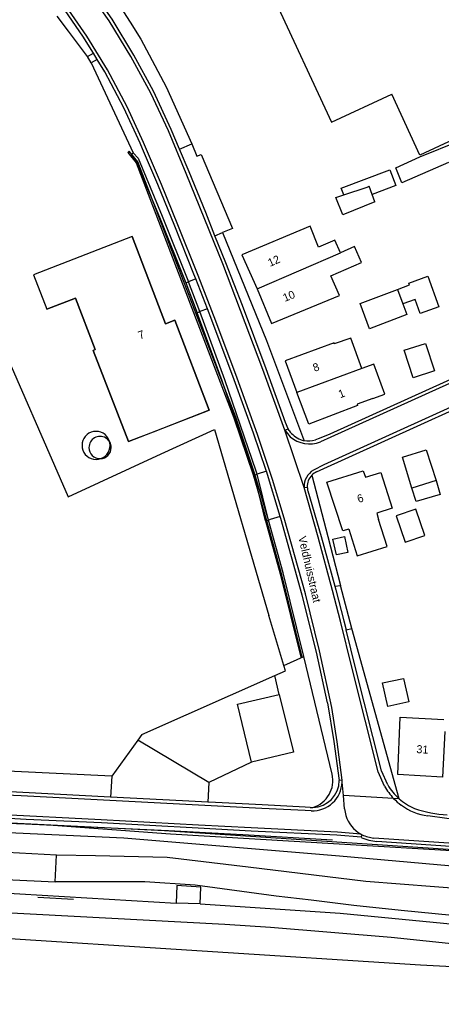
# Model space of a CAD drawing. Extents: x 194485 to 197793, y 468269 to 470822.
# Drawn here: x 195124 to 195187.3, y 469160.2 to 469309.2 of the extents above; entities that cross this region are included whole.
import ezdxf

# ---------------------------------------------------------------- set-up
doc = ezdxf.new("R2010")
doc.units = 0
for name, color, linetype in [('BGT begrenzing kruinlijn', 7, 'Continuous'), ('BGT grensvlak begroeid terreindeel', 7, 'Continuous'), ('BGT grensvlak gebouwinstallatie plus 1', 7, 'Continuous'), ('BGT grensvlak onbegroeid terreindeel', 7, 'Continuous'), ('BGT grensvlak ondersteunend wegdeel', 7, 'Continuous'), ('BGT grensvlak overig bouwwerk uitbreiding populatie', 7, 'Continuous'), ('BGT grensvlak pand op maaiveld', 7, 'Continuous'), ('BGT grensvlak pand op maaiveld LR', 7, 'Continuous'), ('BGT grensvlak scheiding', 7, 'Continuous'), ('BGT grensvlak wegdeel', 7, 'Continuous'), ('BGT lijnelement scheiding hek', 7, 'Continuous'), ('BGT lijnelement spoor trein', 7, 'Continuous'), ('BGT tekst huisnummerreeks', 7, 'Continuous'), ('BGT tekst openbare ruimte label weg', 7, 'Continuous'), ('GEM grensvlak beperking object', 7, 'Continuous')]:
    doc.layers.add(name, color=color, linetype=linetype)

msp = doc.modelspace()

# ---------------------------------------------------------------- linework, layer by layer
at = {"layer": 'BGT begrenzing kruinlijn'}
msp.add_lwpolyline([(195333.17, 469176.92), (195331.68, 469174.1), (195330.67, 469172.73), (195329.38, 469172.32), (195325.94, 469172.96), (195323.63, 469174.22), (195319.11, 469174.55), (195308.33, 469176.06), (195279.82, 469175.77), (195271.02, 469176.24), (195250.48, 469176.91), (195218.26, 469179.64), (195172.02, 469183.73), (195139.62, 469186.43), (195110.38, 469187.78), (195083.73, 469188.2), (195047.24, 469190.12), (195024.68, 469191.98), (195021.62, 469193.6)], dxfattribs=at)
at = {"layer": 'BGT grensvlak begroeid terreindeel'}
for p, q in [((195145.74, 469187.55), (195021.62, 469193.6)), ((195269.27, 469179.41), (195145.74, 469187.55))]:
    msp.add_line(p, q, dxfattribs=at)
at = {"layer": 'BGT grensvlak gebouwinstallatie plus 1'}
for p, q in [((195184.08, 469288.62), (195190.05, 469291.05)), ((195180.45, 469286.97), (195184.08, 469288.62)), ((195172.27, 469283.95), (195179.57, 469286.68)), ((195179.57, 469286.68), (195180.46, 469284.31)), ((195181.39, 469284.75), (195180.45, 469286.97)), ((195188.37, 469287.8), (195181.39, 469284.75)), ((195172.65, 469282.92), (195172.27, 469283.95)), ((195180.46, 469284.31), (195176.93, 469282.99)), ((195186.51, 469240.08), (195187.13, 469237.96)), ((195183.5, 469236.91), (195182.89, 469238.94)), ((195187.13, 469237.96), (195183.5, 469236.91))]:
    msp.add_line(p, q, dxfattribs=at)
at = {"layer": 'BGT grensvlak onbegroeid terreindeel'}
for p, q in [((195134.7, 469302.74), (195141.05, 469289.23)), ((195180.95, 469192.35), (195173.87, 469217.89)), ((195163.65, 469212.32), (195166.65, 469213.67)), ((195162.97, 469207.98), (195162.28, 469210.82)), ((195158.79, 469197.83), (195152.41, 469194.8)), ((195129.29, 469179.89), (195129.51, 469183.87))]:
    msp.add_line(p, q, dxfattribs=at)
for points in [[(195127.04, 469324.79), (195133.2, 469318.5), (195137.11, 469314.22), (195140.6, 469308.85), (195142.19, 469306.28), (195145.98, 469299.14), (195149.82, 469290.57)], [(195134.17, 469303.66), (195131.31, 469307.47), (195129.62, 469309.72)], [(195154.46, 469277.27), (195161.05, 469261.09), (195166.61, 469246.28), (195166.69, 469246.06)], [(195167.87, 469240.88), (195170.26, 469231.67), (195172.17, 469224.32)], [(195129.51, 469183.87), (195101.67, 469185.39), (195101.34, 469179.35)], [(195336.26, 469171.07), (195334.6, 469169.94), (195330.96, 469168.94), (195324.39, 469169.84), (195306.28, 469173.3), (195285.39, 469172.29), (195266.49, 469172.21), (195242.61, 469173.69), (195217.64, 469175.65), (195191.44, 469178.72), (195175.95, 469179.92), (195158.29, 469182.07), (195146.14, 469183.55), (195135.37, 469183.77), (195129.51, 469183.87)], [(195113.28, 469178.7), (195113.37, 469180.65), (195129.29, 469179.89)], [(195336.11, 469161.69), (195318.89, 469162.6), (195293.02, 469163.89), (195276.63, 469166.21), (195256.46, 469168.77), (195245.24, 469170.07), (195243.81, 469170.16), (195230.31, 469171.25), (195224.23, 469171.64), (195215.36, 469172.48), (195208.35, 469172.93), (195181.26, 469175.57), (195174.18, 469176.35), (195167.76, 469177.15), (195162.5, 469177.71), (195150.36, 469179.4), (195142.78, 469179.86), (195129.29, 469179.89)]]:
    msp.add_lwpolyline(points, dxfattribs=at)
for start, end in [(359.9829, 180.0171), (180.0171, 359.9829)]:
    msp.add_arc((195136.06, 469245.03), 1.67, start, end, dxfattribs=at)
at = {"layer": 'BGT grensvlak ondersteunend wegdeel'}
msp.add_line((195170.9, 469196.05), (195166.65, 469213.67), dxfattribs=at)
msp.add_arc((195166.81, 469195.07), 4.2, 286.3426, 13.5697, dxfattribs=at)
at = {"layer": 'BGT grensvlak overig bouwwerk uitbreiding populatie'}
for p, q in [((195178.48, 469209.71), (195181.61, 469210.4)), ((195179.27, 469206.18), (195178.48, 469209.71)), ((195181.61, 469210.4), (195182.4, 469206.88)), ((195182.4, 469206.88), (195179.27, 469206.18)), ((195151.11, 469176.57), (195147.47, 469176.68))]:
    msp.add_line(p, q, dxfattribs=at)
for points in [[(195172.74, 469231.66), (195173.24, 469229.28), (195171.54, 469228.92), (195171.03, 469231.3), (195172.74, 469231.66)], [(195151.11, 469176.57), (195151.21, 469179.08), (195147.6, 469179.33), (195147.47, 469176.68)]]:
    msp.add_lwpolyline(points, dxfattribs=at)
at = {"layer": 'BGT grensvlak pand op maaiveld'}
for p, q in [((195162.14, 469312.46), (195170.8, 469293.82)), ((195170.8, 469293.82), (195179.85, 469298.02)), ((195177.34, 469281.88), (195176.93, 469282.99)), ((195152.44, 469250.62), (195144.01, 469247.35)), ((195145.23, 469244.06), (195153.22, 469247.75)), ((195153.22, 469247.75), (195161.41, 469219.84)), ((195182.89, 469238.94), (195181.45, 469243.57)), ((195186.51, 469240.08), (195182.89, 469238.94)), ((195183.48, 469235.8), (195180.52, 469234.79)), ((195180.52, 469234.79), (195181.86, 469230.84)), ((195184.82, 469231.84), (195183.48, 469235.8)), ((195181.86, 469230.84), (195184.82, 469231.84)), ((195163.65, 469212.32), (195161.41, 469219.84)), ((195142.34, 469202), (195162.28, 469210.82)), ((195156.68, 469206.54), (195162.97, 469207.98)), ((195158.79, 469197.83), (195156.68, 469206.54)), ((195181.13, 469204.57), (195187.68, 469204.24)), ((195142.34, 469202), (195141.71, 469201.13)), ((195141.71, 469201.13), (195137.8, 469195.72))]:
    msp.add_line(p, q, dxfattribs=at)
for points in [[(195193.76, 469292.56), (195193.44, 469293.24), (195184.09, 469288.9), (195179.85, 469298.02)], [(195172.65, 469282.92), (195176.15, 469284.07), (195176.47, 469284.21)], [(195176.93, 469282.99), (195176.92, 469283), (195176.47, 469284.21)], [(195177.34, 469281.88), (195172.51, 469279.95), (195171.48, 469282.54), (195172.65, 469282.92)], [(195168.88, 469275.08), (195167.61, 469278.23), (195157.36, 469273.94), (195159.63, 469268.85)], [(195140.9, 469276.66), (195126.05, 469270.92), (195128.07, 469265.76)], [(195140.9, 469276.66), (195145.88, 469263.59), (195147.28, 469264.15), (195152.44, 469250.62)], [(195172.14, 469274.22), (195171.29, 469276.14), (195168.88, 469275.08)], [(195170.72, 469270.76), (195175.31, 469272.79), (195174.26, 469275.16), (195172.14, 469274.22)], [(195159.63, 469268.85), (195161.78, 469263.62), (195172.01, 469267.85), (195170.72, 469270.76)], [(195180.7, 469268.75), (195182.52, 469269.44), (195182.43, 469269.68), (195185.26, 469270.71), (195186.93, 469266.12), (195184.15, 469265.11), (195183.35, 469267.25), (195181.52, 469266.57)], [(195181.52, 469266.57), (195182.12, 469264.97), (195176.53, 469262.83), (195175.12, 469266.65), (195180.7, 469268.75)], [(195144.01, 469247.35), (195140.3, 469245.91), (195135.03, 469259.59), (195135.32, 469259.71), (195132.38, 469267.45), (195128.07, 469265.76)], [(195120.26, 469262.72), (195131.24, 469237.62), (195145.23, 469244.06)], [(195175.35, 469256.88), (195173.72, 469261.43), (195171.22, 469260.56), (195171.19, 469260.71), (195163.84, 469258.05), (195165.62, 469253.29)], [(195183.07, 469255.49), (195181.73, 469259.61), (195184.94, 469260.65), (195186.28, 469256.53), (195183.07, 469255.49)], [(195177.04, 469252.36), (195178.84, 469253.04), (195177.15, 469257.55), (195175.35, 469256.88)], [(195177.04, 469252.36), (195174.66, 469251.53), (195174.71, 469251.34), (195167.4, 469248.53), (195165.62, 469253.29)], [(195181.45, 469243.57), (195185.02, 469244.7), (195186.51, 469240.08)], [(195170.12, 469239.81), (195175.56, 469241.54), (195175.9, 469240.57), (195178.22, 469241.26), (195179.94, 469235.91), (195177.62, 469235.16), (195177.89, 469234.21)], [(195173.41, 469232.8), (195172.5, 469232.51), (195170.12, 469239.81)], [(195173.41, 469232.8), (195174.68, 469228.78), (195179.16, 469230.19), (195177.89, 469234.21)], [(195162.28, 469210.82), (195163.88, 469211.53), (195163.65, 469212.32)], [(195162.97, 469207.98), (195165.08, 469199.34), (195158.79, 469197.83)], [(195187.82, 469202.45), (195187.46, 469195.57), (195180.77, 469195.96), (195181.13, 469204.57)], [(195137.8, 469195.72), (195093.93, 469197.81), (195089.94, 469196.18), (195088.58, 469196.25)]]:
    msp.add_lwpolyline(points, dxfattribs=at)
at = {"layer": 'BGT grensvlak pand op maaiveld LR'}
for p, q in [((195159.63, 469268.85), (195172.14, 469274.22)), ((195180.7, 469268.75), (195181.52, 469266.57)), ((195175.35, 469256.88), (195165.62, 469253.29))]:
    msp.add_line(p, q, dxfattribs=at)
at = {"layer": 'BGT grensvlak scheiding'}
for p, q in [((195141.05, 469289.23), (195140.71, 469288.93)), ((195148.95, 469269.72), (195149.36, 469269.89)), ((195150.62, 469265.25), (195151.04, 469265.41)), ((195159.23, 469240.9), (195159.66, 469241.05)), ((195160.89, 469234.03), (195161.33, 469234.15)), ((195160.89, 469234.03), (195163.12, 469226.1)), ((195163.55, 469226.21), (195161.33, 469234.15)), ((195163.12, 469226.1), (195166.21, 469213.56)), ((195166.65, 469213.67), (195163.55, 469226.21)), ((195166.21, 469213.56), (195166.65, 469213.67))]:
    msp.add_line(p, q, dxfattribs=at)
for points in [[(195140.71, 469288.93), (195141.37, 469288.18), (195144.98, 469279.56), (195148.95, 469269.72)], [(195141.05, 469289.23), (195141.76, 469288.43), (195145.39, 469279.73), (195149.36, 469269.89)], [(195159.23, 469240.9), (195159.09, 469241.34), (195154.39, 469255.04), (195150.62, 469265.25)], [(195159.66, 469241.05), (195159.51, 469241.49), (195154.81, 469255.19), (195151.04, 469265.41)]]:
    msp.add_lwpolyline(points, dxfattribs=at)
at = {"layer": 'BGT grensvlak wegdeel'}
for p, q in [((195137.43, 469309.05), (195134.02, 469313.88)), ((195134.07, 469306.74), (195130.9, 469311.3)), ((195140.68, 469303.69), (195137.43, 469309.05)), ((195137.16, 469301.67), (195134.07, 469306.74)), ((195134.17, 469303.66), (195135.05, 469304.16)), ((195134.7, 469302.74), (195134.17, 469303.66)), ((195135.61, 469303.25), (195134.7, 469302.74)), ((195135.61, 469303.25), (195135.05, 469304.16)), ((195143.68, 469298.2), (195140.68, 469303.69)), ((195140.1, 469296.14), (195137.16, 469301.67)), ((195146.31, 469292.52), (195143.68, 469298.2)), ((195142.58, 469290.78), (195140.1, 469296.14)), ((195148.99, 469286.15), (195146.31, 469292.52)), ((195145.27, 469284.49), (195142.58, 469290.78)), ((195148, 469289.78), (195149.82, 469290.57)), ((195154.49, 469272.56), (195148.99, 469286.15)), ((195147.72, 469278.44), (195145.27, 469284.49)), ((195150.78, 469270.85), (195147.72, 469278.44)), ((195153.31, 469276.79), (195154.46, 469277.27)), ((195157.16, 469265.6), (195154.49, 469272.56)), ((195150.42, 469270.34), (195149.36, 469269.89)), ((195152.18, 469265.85), (195150.42, 469270.34)), ((195153.43, 469264), (195150.78, 469270.85)), ((195151.04, 469265.41), (195149.36, 469269.89)), ((195152.18, 469265.85), (195151.04, 469265.41)), ((195160.48, 469256.74), (195157.16, 469265.6)), ((195156.62, 469255.42), (195153.43, 469264)), ((195159.69, 469246.96), (195156.62, 469255.42)), ((195163.8, 469247.62), (195160.48, 469256.74)), ((195161.93, 469240.23), (195159.69, 469246.96)), ((195163.8, 469247.62), (195164.31, 469247.84)), ((195163.8, 469247.62), (195164.6, 469246.64)), ((195166.71, 469239.05), (195163.8, 469247.62)), ((195164.43, 469247.57), (195164.31, 469247.84)), ((195161.03, 469241.46), (195159.66, 469241.05)), ((195161.33, 469234.15), (195159.66, 469241.05)), ((195163.09, 469234.69), (195161.03, 469241.46)), ((195163.72, 469234.41), (195161.93, 469240.23)), ((195166.71, 469239.05), (195167.18, 469239.07)), ((195163.18, 469234.4), (195163.09, 469234.69)), ((195166.43, 469222.86), (195163.18, 469234.4)), ((195166.91, 469223.08), (195163.72, 469234.41)), ((195171.31, 469224.21), (195172.17, 469224.32)), ((195173.87, 469217.89), (195172.17, 469224.32)), ((195168.55, 469214.35), (195166.43, 469222.86)), ((195169.02, 469214.52), (195166.91, 469223.08)), ((195172.99, 469217.67), (195173.87, 469217.89)), ((195170.22, 469206.73), (195168.55, 469214.35)), ((195170.88, 469206.03), (195169.02, 469214.52)), ((195171.65, 469200.86), (195170.88, 469206.03)), ((195152.41, 469194.8), (195141.71, 469201.13)), ((195172.4, 469195.12), (195171.65, 469200.86)), ((195137.8, 469195.72), (195137.64, 469192.59)), ((195152.41, 469194.8), (195152.25, 469191.84)), ((195172.4, 469195.12), (195171.98, 469195.07)), ((195172.4, 469194.84), (195172.4, 469195.12)), ((195172.59, 469192.81), (195172.4, 469194.84)), ((195124.2, 469192.76), (195111.48, 469193.43)), ((195137.64, 469192.59), (195111.53, 469193.94)), ((195160.36, 469190.88), (195124.2, 469192.76)), ((195172.78, 469190.84), (195172.59, 469192.81)), ((195180.13, 469192.39), (195172.59, 469192.81)), ((195148.41, 469192.03), (195137.64, 469192.59)), ((195152.25, 469191.84), (195148.41, 469192.03)), ((195153.4, 469191.78), (195152.25, 469191.84)), ((195160.39, 469191.43), (195153.4, 469191.78)), ((195166.88, 469191.09), (195160.39, 469191.43)), ((195180.95, 469192.35), (195180.13, 469192.39)), ((195124.97, 469189.24), (195111.52, 469189.94)), ((195136.24, 469189.17), (195111.53, 469190.42)), ((195166.87, 469190.57), (195160.36, 469190.88)), ((195167.77, 469190.53), (195166.87, 469190.57)), ((195167.61, 469191.04), (195166.88, 469191.09)), ((195136.25, 469188.73), (195124.97, 469189.24)), ((195150.82, 469188.38), (195136.24, 469189.17)), ((195150.8, 469187.93), (195136.25, 469188.73)), ((195158.76, 469187.99), (195150.82, 469188.38)), ((195158.74, 469187.46), (195150.8, 469187.93)), ((195171.61, 469186.86), (195158.74, 469187.46)), ((195171.7, 469187.32), (195158.76, 469187.99)), ((195175.25, 469186.56), (195171.61, 469186.86)), ((195175.21, 469187.05), (195171.7, 469187.32)), ((195175.42, 469186.95), (195175.21, 469187.05)), ((195175.25, 469186.56), (195175.42, 469186.95)), ((195191.7, 469185.47), (195177.17, 469186.42)), ((195113.43, 469178.69), (195147.47, 469176.68))]:
    msp.add_line(p, q, dxfattribs=at)
for points in [[(195148, 469289.78), (195146.73, 469292.73), (195144.07, 469298.47), (195141.11, 469303.9), (195137.86, 469309.29), (195134.41, 469314.24), (195130.62, 469318.98), (195126.39, 469323.82), (195126.2, 469324.01)], [(195135.05, 469304.16), (195133.49, 469306.71), (195130.79, 469310.6)], [(195295.09, 469304.96), (195291.21, 469300.47), (195252.01, 469283.13), (195228.98, 469272.82), (195202.71, 469261.05), (195170.73, 469246.56), (195169.17, 469245.87)], [(195150.42, 469270.34), (195150.15, 469271.02), (195147.28, 469278.25), (195144.72, 469284.5), (195142.43, 469289.83), (195142.06, 469290.68), (195139.62, 469295.97), (195136.76, 469301.36), (195135.61, 469303.25)], [(195290.98, 469300.92), (195290.88, 469300.81), (195251.8, 469283.59), (195228.8, 469273.28), (195202.48, 469261.46), (195170.57, 469247.05), (195168.96, 469246.37), (195168.4, 469246.18)], [(195298.18, 469297.6), (195297.63, 469297.59), (195292.38, 469297.51), (195254.61, 469280.73), (195230.45, 469269.89), (195204.49, 469258.24), (195169.64, 469242.42), (195168.1, 469241.62)], [(195168.58, 469241.38), (195204.76, 469257.79), (195230.45, 469269.32), (195254.69, 469280.16), (195292.5, 469297.03), (195292.54, 469297.03)], [(195153.31, 469276.79), (195151.92, 469280.27), (195149.45, 469286.38), (195148, 469289.78)], [(195149.82, 469290.57), (195150.6, 469288.74), (195151.24, 469288.96), (195155.93, 469277.88), (195154.46, 469277.27)], [(195164.31, 469247.84), (195163.9, 469248.8), (195161, 469256.82), (195157.43, 469266.34), (195154.93, 469272.74), (195153.31, 469276.79)], [(195161.03, 469241.46), (195160.99, 469241.59), (195159.11, 469247.2), (195156.18, 469255.18), (195152.85, 469264.14), (195152.18, 469265.85)], [(195178.79, 469194.23), (195177.84, 469196.4), (195173.93, 469211.86), (195172.15, 469219), (195170.95, 469223.6), (195168.79, 469231.57), (195166.71, 469239.05)], [(195167.27, 469238.52), (195169.27, 469231.66), (195171.31, 469224.21)], [(195163.09, 469234.69), (195161.61, 469234.23), (195161.33, 469234.15)], [(195325.37, 469228.98), (195322.6, 469223.78), (195310.1, 469213.9), (195303.34, 469208.57), (195292.09, 469199.68), (195280.4, 469190.49), (195278.58, 469189.07), (195276.95, 469188.06), (195275.18, 469187.14), (195273.33, 469186.29), (195271.33, 469185.61), (195269.67, 469185.35), (195268.17, 469185.29), (195244.08, 469186.38), (195223.65, 469187.43), (195191.7, 469189.18), (195188.12, 469189.38), (195185.27, 469189.76)], [(195171.31, 469224.21), (195171.45, 469223.68), (195172.65, 469219.03), (195172.99, 469217.67)], [(195179.25, 469194.41), (195178.32, 469196.52), (195174.4, 469211.99), (195172.99, 469217.67)], [(195170.22, 469206.73), (195171.14, 469200.92), (195171.98, 469195.07)], [(195281.47, 469183.4), (195280.21, 469182.6), (195278.1, 469181.55), (195275.99, 469180.84), (195274.33, 469180.45), (195272.48, 469180.18), (195270.74, 469180), (195268.95, 469179.98), (195247.71, 469181.36), (195223.78, 469182.89), (195191.63, 469184.97), (195177.62, 469185.93)], [(195151.11, 469176.57), (195172.1, 469175.19), (195189.2, 469173.54), (195229.68, 469170.09), (195266.92, 469165.61), (195282.97, 469163.69), (195334.04, 469160.25), (195336.07, 469160.19)]]:
    msp.add_lwpolyline(points, dxfattribs=at)
for centre, radius, start, end in [((195167.62, 469249.88), 3.94, 215.9551, 247.8493), ((195167.51, 469250.03), 4.47, 229.3059, 291.7126), ((195167.28, 469249.03), 3.02, 247.6198, 258.6805), ((195167.33, 469249.16), 3.16, 258.2309, 289.6687), ((195169.5, 469239.2), 2.8, 120.073, 183.0412), ((195169.57, 469239.19), 2.4, 135.1952, 182.8274), ((195169.59, 469239.17), 2.43, 114.5301, 135.0858), ((195169.53, 469239.18), 2.36, 182.6961, 196.3627), ((195167.95, 469194.98), 4.45, 267.7124, 358.2133), ((195167.87, 469195.14), 4.11, 271.7193, 359.0663), ((195186.7, 469198.82), 8.66, 210.6255, 228.3759), ((195186.39, 469198.36), 8.65, 208.5034, 223.6143), ((195186.34, 469198.28), 8.56, 223.4492, 233.8308), ((195186.71, 469198.8), 8.64, 228.2418, 246.7049), ((195186.68, 469198.97), 9.31, 234.6845, 261.3309), ((195167.88, 469195.22), 4.19, 266.3161, 271.6114), ((195177.65, 469191.3), 4.9, 185.3706, 197.5309), ((195177.63, 469191.29), 4.88, 197.5451, 240.2531), ((195189.43, 469209.37), 19.5, 251.6415, 266.3551), ((195178.59, 469194.39), 8.1, 246.881, 259.8703), ((195178.58, 469194.35), 8.48, 246.8685, 263.5064)]:
    msp.add_arc(centre, radius, start, end, dxfattribs=at)
at = {"layer": 'BGT lijnelement scheiding hek'}
for p, q in [((195148.95, 469269.72), (195150.62, 469265.25)), ((195160.89, 469234.03), (195159.23, 469240.9)), ((195126.72, 469177.58), (195132.08, 469177.26))]:
    msp.add_line(p, q, dxfattribs=at)
for points in [[(195170.97, 469186.11), (195157.48, 469186.95), (195146.33, 469187.55), (195125.86, 469188.49), (195097.89, 469189.97), (195065.92, 469191.57), (195019.64, 469193.76)], [(195021.21, 469186.03), (195021.62, 469193.6), (195066.62, 469191.35), (195077.1, 469190.88), (195086.22, 469190.43), (195101.5, 469189.7), (195113.7, 469188.96), (195127.64, 469188.5), (195146.63, 469187.07), (195215.87, 469182.97), (195223.85, 469182.45), (195239.4, 469181.5), (195255.21, 469180.23), (195261.24, 469180.09), (195267.29, 469179.46), (195274.86, 469179.14), (195282.66, 469178.61)]]:
    msp.add_lwpolyline(points, dxfattribs=at)
at = {"layer": 'BGT lijnelement spoor trein'}
for points in [[(194485.41, 469198.38), (194499.42, 469200.72), (194511.84, 469202.55), (194520.26, 469203.65), (194537.7, 469205.3), (194547.47, 469205.74), (194558.43, 469206.05), (194574.78, 469206.08), (194581.84, 469205.88), (194638.55, 469201.76), (194670.19, 469199.37), (194687.12, 469198.19), (194712.15, 469196.69), (194845.22, 469189.82), (194903.37, 469186.64), (195079.3, 469177.53), (195154.77, 469173.52), (195161.67, 469173.09), (195179.76, 469171.58), (195199.85, 469169.49), (195213.65, 469167.78)], [(194649.1, 469196.21), (194671.8, 469195.07), (194727.35, 469192.02), (194743.19, 469191.3), (194763.09, 469190.18), (194860.06, 469185.23), (194892.44, 469183.39), (194979.11, 469179.01), (195069.42, 469174.18), (195101.15, 469172.59), (195118.55, 469171.62), (195184.18, 469167.45), (195213.5, 469165.9)]]:
    msp.add_lwpolyline(points, dxfattribs=at)
at = {"layer": 'GEM grensvlak beperking object'}
for points in [[(195140.43, 469289.48), (195140.2, 469289.29), (195141.49, 469287.75), (195156.15, 469249.46), (195159.03, 469240.94), (195161.04, 469234.07), (195163.27, 469226.14), (195166.36, 469213.59), (195166.65, 469213.67), (195163.55, 469226.21), (195161.33, 469234.15), (195159.32, 469241.03), (195156.43, 469249.57), (195141.75, 469287.9), (195140.43, 469289.48)], [(195126.05, 469270.92), (195128.07, 469265.76), (195132.38, 469267.45), (195135.32, 469259.71), (195135.03, 469259.59), (195140.3, 469245.91), (195152.44, 469250.62), (195147.28, 469264.15), (195145.88, 469263.59), (195140.9, 469276.66), (195126.05, 469270.92)], [(195133.35, 469245.35), (195133.38, 469244.98), (195133.47, 469244.63), (195133.63, 469244.3), (195133.84, 469244), (195134.1, 469243.74), (195134.39, 469243.53), (195134.73, 469243.37), (195135.08, 469243.28), (195135.45, 469243.25), (195135.81, 469243.28), (195136.16, 469243.37), (195136.5, 469243.53), (195136.8, 469243.74), (195137.05, 469244), (195137.27, 469244.3), (195137.42, 469244.63), (195137.51, 469244.98), (195137.55, 469245.35), (195137.51, 469245.71), (195137.42, 469246.07), (195137.27, 469246.4), (195137.05, 469246.7), (195136.8, 469246.96), (195136.5, 469247.17), (195136.16, 469247.32), (195135.81, 469247.42), (195135.45, 469247.45), (195135.08, 469247.42), (195134.73, 469247.32), (195134.39, 469247.17), (195134.1, 469246.96), (195133.84, 469246.7), (195133.63, 469246.4), (195133.47, 469246.07), (195133.38, 469245.71), (195133.35, 469245.35)]]:
    msp.add_lwpolyline(points, dxfattribs=at)

# ---------------------------------------------------------------- texts
at = {"layer": 'BGT tekst huisnummerreeks'}
for s, rotation, p in [('12', 24, (195161.58, 469272.11)), ('10', 22.4, (195163.81, 469266.86)), ('7', 20.8, (195142.04, 469261.23)), ('8', 20.5, (195168.28, 469256.36)), ('1', 21.5, (195172.12, 469252.4)), ('6', 18.1, (195174.89, 469236.7)), ('31', 356.7, (195183.54, 469199.2))]:
    msp.add_text(s, height=1.2, rotation=rotation, dxfattribs=at).set_placement(p)
at = {"layer": 'BGT tekst openbare ruimte label weg'}
msp.add_text('Veldhuisstraat', height=1.2, rotation=283, dxfattribs=at).set_placement((195165.81, 469231.58))

doc.saveas('drawing.dxf')
